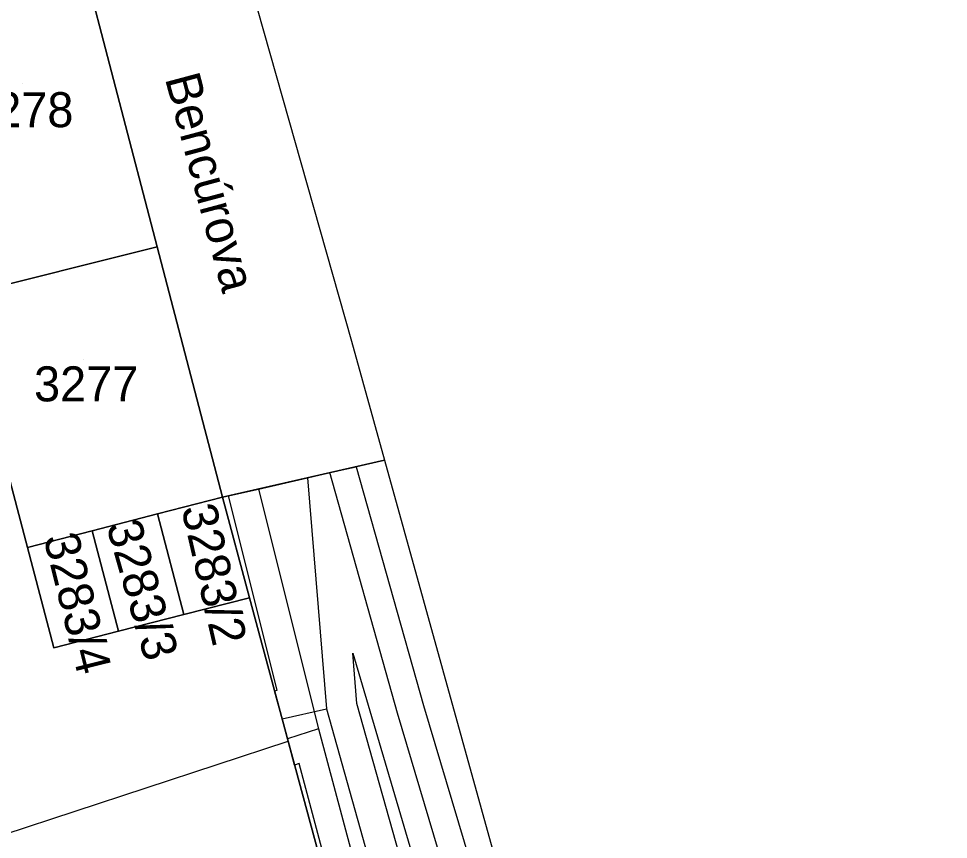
# Model space of a CAD drawing. Extents: x -264070 to -262271, y -1238894 to -1238141.
# Drawn here: x -262323.6 to -262270.5, y -1238478.4 to -1238431.6 of the extents above; entities that cross this region are included whole.
import ezdxf

# ---------------------------------------------------------------- set-up
doc = ezdxf.new("R2010")
doc.units = 0
for name, color, linetype in [('body_kn', 7, 'Continuous'), ('katuz_linie', 7, 'Continuous'), ('kladpar_druhypozemkov', 7, 'Continuous'), ('kladpar_hranice', 7, 'Continuous'), ('kladpar_parcelnecisla', 7, 'Continuous'), ('kladpar_plochy', 7, 'Continuous'), ('popisy', 7, 'Continuous'), ('tarchy_linie', 7, 'Continuous'), ('zappar_hrandruhpozemk', 7, 'Continuous'), ('zuob_linie', 7, 'Continuous'), ('zuob_plochy', 7, 'Continuous')]:
    doc.layers.add(name, color=color, linetype=linetype)

msp = doc.modelspace()

# ---------------------------------------------------------------- linework, layer by layer
at = {"layer": 'body_kn'}
for p, q in [((-262315.67, -1238444.61), (-262315.67, -1238444.61)), ((-262315.67, -1238444.61), (-262315.67, -1238444.61)), ((-262304.58, -1238449.99), (-262304.58, -1238449.99)), ((-262302.69, -1238456.79), (-262302.69, -1238456.79)), ((-262304.31, -1238457.16), (-262304.31, -1238457.16)), ((-262307.1, -1238457.8), (-262307.1, -1238457.8)), ((-262307.1, -1238457.8), (-262307.1, -1238457.8)), ((-262305.81, -1238457.5), (-262305.81, -1238457.5)), ((-262311.95, -1238458.91), (-262311.95, -1238458.91)), ((-262311.6, -1238458.83), (-262311.6, -1238458.83)), ((-262311.6, -1238458.83), (-262311.6, -1238458.83)), ((-262309.89, -1238458.44), (-262309.89, -1238458.44)), ((-262309.89, -1238458.44), (-262309.89, -1238458.44)), ((-262315.66, -1238459.86), (-262315.66, -1238459.86)), ((-262315.66, -1238459.86), (-262315.66, -1238459.86)), ((-262319.38, -1238460.82), (-262319.38, -1238460.82)), ((-262319.38, -1238460.82), (-262319.38, -1238460.82)), ((-262323.08, -1238461.77), (-262323.08, -1238461.77)), ((-262323.08, -1238461.77), (-262323.08, -1238461.77)), ((-262310.4, -1238464.65), (-262310.4, -1238464.65)), ((-262314.16, -1238465.61), (-262314.16, -1238465.61)), ((-262317.88, -1238466.56), (-262317.88, -1238466.56)), ((-262321.58, -1238467.51), (-262321.58, -1238467.51)), ((-262304.51, -1238467.82), (-262304.51, -1238467.82)), ((-262308.97, -1238469.97), (-262308.97, -1238469.97)), ((-262308.82, -1238469.93), (-262308.82, -1238469.93)), ((-262306, -1238471), (-262306, -1238471)), ((-262304.27, -1238470.69), (-262304.27, -1238470.69)), ((-262300.47, -1238470.8), (-262300.47, -1238470.8)), ((-262308.54, -1238471.56), (-262308.54, -1238471.56)), ((-262308.54, -1238471.56), (-262308.54, -1238471.56)), ((-262301.95, -1238471.24), (-262301.95, -1238471.24)), ((-262306.47, -1238472.13), (-262306.47, -1238472.13)), ((-262306.47, -1238472.13), (-262306.47, -1238472.13)), ((-262308.23, -1238472.7), (-262308.23, -1238472.7)), ((-262308.2, -1238472.83), (-262308.2, -1238472.83)), ((-262307.83, -1238474.2), (-262307.83, -1238474.2)), ((-262307.57, -1238474.11), (-262307.57, -1238474.11))]:
    msp.add_line(p, q, dxfattribs=at)
at = {"layer": 'katuz_linie'}
msp.add_lwpolyline([(-262378.84, -1238188.24), (-262330.05, -1238360.38), (-262317.52, -1238404.31), (-262304.58, -1238449.99), (-262302.69, -1238456.79), (-262270.51, -1238572.87)], dxfattribs=at)
at = {"layer": 'kladpar_druhypozemkov'}
for p, q in [((-262323.35, -1238435.25), (-262323.35, -1238435.25)), ((-262319.9, -1238451.05), (-262319.9, -1238451.05)), ((-262312.15, -1238462.55), (-262312.15, -1238462.55)), ((-262316.26, -1238463.48), (-262316.26, -1238463.48)), ((-262319.78, -1238464.24), (-262319.78, -1238464.24))]:
    msp.add_line(p, q, dxfattribs=at)
at = {"layer": 'kladpar_hranice'}
for points in [[(-262317.52, -1238404.31), (-262304.58, -1238449.99), (-262302.69, -1238456.79), (-262311.95, -1238458.91), (-262315.67, -1238444.61), (-262320.2, -1238427.23)], [(-262335.2, -1238415.69), (-262333.92, -1238420.56), (-262333.38, -1238422.58), (-262331.43, -1238429.99), (-262329.4, -1238437.74), (-262328.9, -1238439.62), (-262326.86, -1238447.41), (-262324.84, -1238455.07), (-262324.37, -1238456.84), (-262323.08, -1238461.77), (-262321.58, -1238467.51), (-262317.88, -1238466.56), (-262314.16, -1238465.61), (-262310.4, -1238464.65), (-262308.2, -1238472.83), (-262300.3, -1238502.05), (-262300.16, -1238502.73), (-262285.8, -1238554.55), (-262279.89, -1238576.13)], [(-262320.2, -1238427.23), (-262315.67, -1238444.61), (-262326.86, -1238447.41), (-262328.9, -1238439.62), (-262329.4, -1238437.74), (-262331.43, -1238429.99), (-262320.2, -1238427.23)], [(-262315.67, -1238444.61), (-262311.95, -1238458.91), (-262315.66, -1238459.86), (-262319.38, -1238460.82), (-262323.08, -1238461.77), (-262324.37, -1238456.84), (-262324.84, -1238455.07), (-262326.86, -1238447.41), (-262315.67, -1238444.61)], [(-262270.51, -1238572.87), (-262279.89, -1238576.13), (-262285.8, -1238554.55), (-262300.16, -1238502.73), (-262300.3, -1238502.05), (-262308.2, -1238472.83), (-262310.4, -1238464.65), (-262311.95, -1238458.91), (-262302.69, -1238456.79), (-262270.51, -1238572.87)], [(-262315.66, -1238459.86), (-262311.95, -1238458.91), (-262310.4, -1238464.65), (-262314.16, -1238465.61), (-262315.66, -1238459.86)], [(-262319.38, -1238460.82), (-262315.66, -1238459.86), (-262314.16, -1238465.61), (-262317.88, -1238466.56), (-262319.38, -1238460.82)], [(-262323.08, -1238461.77), (-262319.38, -1238460.82), (-262317.88, -1238466.56), (-262321.58, -1238467.51), (-262323.08, -1238461.77)]]:
    msp.add_lwpolyline(points, dxfattribs=at)
at = {"layer": 'kladpar_plochy'}
for points in [[(-262317.52, -1238404.31), (-262304.58, -1238449.99), (-262302.69, -1238456.79), (-262311.95, -1238458.91), (-262315.67, -1238444.61), (-262320.2, -1238427.23)], [(-262331.43, -1238429.99), (-262329.4, -1238437.74), (-262328.9, -1238439.62), (-262326.86, -1238447.41), (-262324.84, -1238455.07), (-262324.37, -1238456.84), (-262323.08, -1238461.77), (-262321.58, -1238467.51), (-262317.88, -1238466.56), (-262314.16, -1238465.61), (-262310.4, -1238464.65), (-262308.2, -1238472.83), (-262300.3, -1238502.05), (-262300.16, -1238502.73), (-262285.8, -1238554.55), (-262279.89, -1238576.13)]]:
    msp.add_lwpolyline(points, dxfattribs=at)
for points in [[(-262320.2, -1238427.23), (-262315.67, -1238444.61), (-262326.86, -1238447.41), (-262328.9, -1238439.62), (-262329.4, -1238437.74), (-262331.43, -1238429.99)], [(-262315.67, -1238444.61), (-262311.95, -1238458.91), (-262315.66, -1238459.86), (-262319.38, -1238460.82), (-262323.08, -1238461.77), (-262324.37, -1238456.84), (-262324.84, -1238455.07), (-262326.86, -1238447.41)], [(-262270.51, -1238572.87), (-262279.89, -1238576.13), (-262285.8, -1238554.55), (-262300.16, -1238502.73), (-262300.3, -1238502.05), (-262308.2, -1238472.83), (-262310.4, -1238464.65), (-262311.95, -1238458.91), (-262302.69, -1238456.79)], [(-262315.66, -1238459.86), (-262311.95, -1238458.91), (-262310.4, -1238464.65), (-262314.16, -1238465.61)], [(-262319.38, -1238460.82), (-262315.66, -1238459.86), (-262314.16, -1238465.61), (-262317.88, -1238466.56)], [(-262323.08, -1238461.77), (-262319.38, -1238460.82), (-262317.88, -1238466.56), (-262321.58, -1238467.51)]]:
    msp.add_lwpolyline(points, close=True, dxfattribs=at)
at = {"layer": 'tarchy_linie'}
for p, q in [((-262308.54, -1238471.56), (-262306, -1238471)), ((-262306.47, -1238472.13), (-262308.23, -1238472.7))]:
    msp.add_line(p, q, dxfattribs=at)
for points in [[(-262311.6, -1238458.83), (-262309.89, -1238458.44), (-262307.1, -1238457.8), (-262305.81, -1238457.5), (-262304.31, -1238457.16), (-262300.47, -1238470.8), (-262293.57, -1238493.98), (-262292.52, -1238494.89), (-262289.39, -1238504.76), (-262270.51, -1238572.87)], [(-262307.1, -1238457.8), (-262306, -1238471), (-262288.65, -1238532.88), (-262278.92, -1238567.6), (-262276.92, -1238574.91)], [(-262271.61, -1238573.22), (-262301.95, -1238471.24), (-262305.81, -1238457.5)], [(-262279.96, -1238575.88), (-262293.48, -1238526.84), (-262301.93, -1238495.22), (-262302.21, -1238494.97), (-262303.71, -1238489.44), (-262305.21, -1238483.9), (-262304.88, -1238484.19), (-262307.57, -1238474.11), (-262307.83, -1238474.2), (-262308.2, -1238472.83), (-262308.23, -1238472.7), (-262308.54, -1238471.56), (-262308.97, -1238469.97), (-262308.82, -1238469.93), (-262311.6, -1238458.83)], [(-262309.89, -1238458.44), (-262306.47, -1238472.13), (-262278.84, -1238575.52)], [(-262297.91, -1238490.22), (-262299.07, -1238489.21), (-262304.27, -1238470.69), (-262304.51, -1238467.82), (-262297.91, -1238490.22)]]:
    msp.add_lwpolyline(points, dxfattribs=at)
at = {"layer": 'zappar_hrandruhpozemk'}
msp.add_line((-262324.4, -1238478.17), (-262308.2, -1238472.83), dxfattribs=at)
at = {"layer": 'zuob_linie'}
msp.add_lwpolyline([(-262378.84, -1238188.24), (-262330.05, -1238360.38), (-262317.52, -1238404.31), (-262304.58, -1238449.99), (-262302.69, -1238456.79), (-262270.51, -1238572.87)], dxfattribs=at)
at = {"layer": 'zuob_plochy'}
msp.add_lwpolyline([(-262378.84, -1238188.24), (-262330.05, -1238360.38), (-262317.52, -1238404.31), (-262304.58, -1238449.99), (-262302.69, -1238456.79), (-262270.51, -1238572.87)], dxfattribs=at)

# ---------------------------------------------------------------- texts
at = {"layer": 'kladpar_parcelnecisla'}
for s, p in [('3278', (-262326.405, -1238437.77)), ('3277', (-262322.704, -1238453.43))]:
    msp.add_text(s, height=2, dxfattribs=at).set_placement(p)
for s, rotation, p in [('3283/2', 283, (-262314.308, -1238459.53)), ('3283/3', 286, (-262318.595, -1238460.515)), ('3283/4', 284, (-262322.172, -1238461.213))]:
    msp.add_text(s, height=2, rotation=rotation, dxfattribs=at).set_placement(p)
at = {"layer": 'popisy'}
msp.add_text('Bencúrova', height=2, rotation=285, dxfattribs=at).set_placement((-262315.243, -1238434.978))
msp.add_text('Bencúrova', height=2, rotation=285, dxfattribs=at).set_placement((-262315.243, -1238434.978))

doc.saveas('drawing.dxf')
